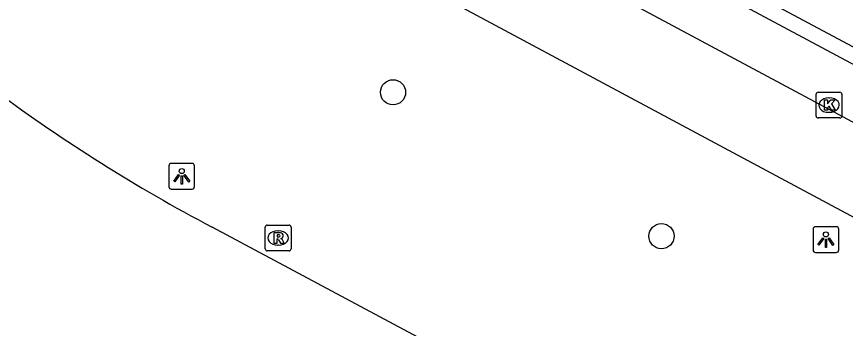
# Model space of a CAD drawing. Extents: x 159489 to 160304, y 383826 to 384530.
# Drawn here: x 159926.6 to 159958.85, y 383914 to 383926.13 of the extents above; entities that cross this region are included whole.
import ezdxf

# ---------------------------------------------------------------- set-up
doc = ezdxf.new("R2010")
doc.units = 0
for name, color, linetype in [('IMGEO_Boom', 7, 'Continuous'), ('IMGEO_Kolk', 7, 'Continuous'), ('IMGEO_Lichtpunt', 7, 'Continuous'), ('IMGEO_Rijbaan_lokaal_gesloten', 7, 'Continuous'), ('IMGEO_Rijbaan_lokaal_open', 7, 'Continuous'), ('IMGEO_Rioolput', 7, 'Continuous')]:
    doc.layers.add(name, color=color, linetype=linetype)

msp = doc.modelspace()

# ---------------------------------------------------------------- linework, layer by layer
at = {"layer": 'IMGEO_Boom'}
for centre in [(159941.248, 383923.185), (159951.692, 383917.593)]:
    msp.add_circle(centre, 0.489, dxfattribs=at)
at = {"layer": 'IMGEO_Kolk'}
for p, q in [((159957.786, 383923.186), (159958.638, 383923.186)), ((159957.711, 383922.26), (159957.711, 383923.112)), ((159958.199, 383922.966), (159958.224, 383922.966)), ((159958.712, 383923.112), (159958.712, 383922.26)), ((159958.638, 383922.186), (159957.786, 383922.186)), ((159958.222, 383922.406), (159958.197, 383922.406))]:
    msp.add_line(p, q, dxfattribs=at)
for points in [[(159957.786, 383923.186), (159958.638, 383923.186)], [(159957.711, 383922.26), (159957.711, 383923.112)], [(159958.032, 383922.886), (159958.155, 383922.886), (159958.155, 383922.735), (159958.285, 383922.886), (159958.449, 383922.886), (159958.303, 383922.735), (159958.456, 383922.486), (159958.304, 383922.486), (159958.219, 383922.65), (159958.155, 383922.583), (159958.155, 383922.486), (159958.032, 383922.486), (159958.032, 383922.886)], [(159958.712, 383923.112), (159958.712, 383922.26)], [(159958.638, 383922.186), (159957.786, 383922.186)]]:
    msp.add_lwpolyline(points, dxfattribs=at)
for centre, start, end in [((159957.788, 383923.11), 91.552, 178.448), ((159957.788, 383923.11), 91.552, 178.448), ((159958.636, 383923.11), 1.552, 88.448), ((159958.636, 383923.11), 1.552, 88.448), ((159957.788, 383922.262), 181.552, 268.448), ((159957.788, 383922.262), 181.552, 268.448), ((159958.636, 383922.262), 271.552, 358.448), ((159958.636, 383922.262), 271.552, 358.448)]:
    msp.add_arc(centre, 0.0765, start, end, dxfattribs=at)
for centre, major_axis, ratio, start_param, end_param in [((159958.198, 383922.686), (-0.387, 0.002), 0.722429, 4.712389, 7.853982), ((159958.223, 383922.686), (-0.39, 0.002), 0.717154, 1.570796, 4.712389)]:
    msp.add_ellipse(centre, major_axis=major_axis, ratio=ratio, start_param=start_param, end_param=end_param, dxfattribs=at)
at = {"layer": 'IMGEO_Lichtpunt'}
for p, q in [((159932.526, 383920.324), (159932.526, 383919.517)), ((159932.526, 383920.324), (159932.526, 383919.517)), ((159933.428, 383920.419), (159932.62, 383920.419)), ((159933.428, 383920.419), (159932.62, 383920.419)), ((159933.522, 383919.517), (159933.522, 383920.324)), ((159933.522, 383919.517), (159933.522, 383920.324)), ((159932.62, 383919.423), (159933.428, 383919.423)), ((159932.62, 383919.423), (159933.428, 383919.423)), ((159957.594, 383917.861), (159957.594, 383917.054)), ((159957.594, 383917.861), (159957.594, 383917.054)), ((159958.496, 383917.956), (159957.688, 383917.956)), ((159958.496, 383917.956), (159957.688, 383917.956)), ((159958.59, 383917.054), (159958.59, 383917.861)), ((159958.59, 383917.054), (159958.59, 383917.861)), ((159957.688, 383916.96), (159958.496, 383916.96)), ((159957.688, 383916.96), (159958.496, 383916.96))]:
    msp.add_line(p, q, dxfattribs=at)
for points in [[(159932.9, 383919.988), (159932.939, 383919.96), (159932.751, 383919.698), (159932.713, 383919.725), (159932.9, 383919.988)], [(159933.002, 383919.94), (159933.049, 383919.94), (159933.049, 383919.618), (159933.002, 383919.618), (159933.002, 383919.94)], [(159933.112, 383919.96), (159933.15, 383919.987), (159933.337, 383919.725), (159933.298, 383919.697), (159933.112, 383919.96)], [(159957.968, 383917.525), (159958.007, 383917.497), (159957.819, 383917.235), (159957.781, 383917.262), (159957.968, 383917.525)], [(159958.07, 383917.477), (159958.117, 383917.477), (159958.117, 383917.155), (159958.07, 383917.155), (159958.07, 383917.477)], [(159958.18, 383917.497), (159958.218, 383917.524), (159958.405, 383917.262), (159958.366, 383917.234), (159958.18, 383917.497)]]:
    msp.add_lwpolyline(points, dxfattribs=at)
for centre in [(159933.025, 383920.122), (159958.093, 383917.659)]:
    msp.add_circle(centre, 0.0994, dxfattribs=at)
for centre, start, end in [((159932.62, 383920.324), 90, 180), ((159932.62, 383920.324), 90, 180), ((159933.428, 383920.324), 0, 90), ((159933.428, 383920.324), 0, 90), ((159932.62, 383919.517), 180, 270), ((159932.62, 383919.517), 180, 270), ((159933.428, 383919.517), 270, 0), ((159933.428, 383919.517), 270, 360), ((159957.688, 383917.861), 90, 180), ((159957.688, 383917.861), 90, 180), ((159958.496, 383917.861), 0, 90), ((159958.496, 383917.861), 0, 90), ((159957.688, 383917.054), 180, 270), ((159957.688, 383917.054), 180, 270), ((159958.496, 383917.054), 270, 0), ((159958.496, 383917.054), 270, 360)]:
    msp.add_arc(centre, 0.0946, start, end, dxfattribs=at)
at = {"layer": 'IMGEO_Rijbaan_lokaal_gesloten'}
for points in [[(159968.691, 383916.912), (159931.196, 383936.985)], [(159927.034, 383935.543), (159967.228, 383914.015)], [(159965.884, 383901.011), (159934.207, 383917.942)]]:
    msp.add_lwpolyline(points, dxfattribs=at)
msp.add_arc((159964.641, 383975.685), 65.272, 233.47092, 242.20804, dxfattribs=at)
at = {"layer": 'IMGEO_Rijbaan_lokaal_open'}
for points in [[(159966.732, 383920.224), (159934.776, 383937.304)], [(159951.639, 383928.969), (159961.234, 383923.845)]]:
    msp.add_lwpolyline(points, dxfattribs=at)
at = {"layer": 'IMGEO_Rioolput'}
for p, q in [((159936.352, 383918.021), (159937.204, 383918.021)), ((159936.277, 383917.095), (159936.277, 383917.947)), ((159936.765, 383917.801), (159936.79, 383917.801)), ((159937.278, 383917.947), (159937.278, 383917.095)), ((159937.204, 383917.021), (159936.352, 383917.021)), ((159936.788, 383917.241), (159936.763, 383917.241))]:
    msp.add_line(p, q, dxfattribs=at)
for points in [[(159936.352, 383918.021), (159937.204, 383918.021)], [(159936.277, 383917.095), (159936.277, 383917.947)], [(159936.866, 383917.719), (159936.614, 383917.721), (159936.614, 383917.321)], [(159937.278, 383917.947), (159937.278, 383917.095)], [(159936.614, 383917.321), (159936.738, 383917.321), (159936.738, 383917.483), (159936.749, 383917.483)], [(159936.792, 383917.64), (159936.738, 383917.64), (159936.738, 383917.559)], [(159936.738, 383917.559), (159936.79, 383917.559)], [(159936.796, 383917.454), (159936.867, 383917.321), (159937.007, 383917.321), (159936.942, 383917.447)], [(159937.204, 383917.021), (159936.352, 383917.021)]]:
    msp.add_lwpolyline(points, dxfattribs=at)
for centre, radius, start, end in [((159936.354, 383917.945), 0.0765, 91.552, 178.448), ((159936.354, 383917.945), 0.0765, 91.552, 178.448), ((159937.202, 383917.945), 0.0765, 1.552, 88.448), ((159937.202, 383917.945), 0.0765, 1.552, 88.448), ((159936.865, 383917.609), 0.109, 350.3612, 89.416), ((159936.748, 383917.43), 0.0533, 26.0293, 88.6989), ((159936.774, 383917.748), 0.19, 274.7715, 282.9687), ((159936.798, 383917.544), 0.0964, 77.0061, 93.1865), ((159936.812, 383917.601), 0.0378, 276.6634, 79.6772), ((159936.863, 383917.609), 0.112, 277.5842, 350.9817), ((159936.847, 383917.394), 0.108, 29.5134, 73.7905), ((159936.354, 383917.097), 0.0765, 181.552, 268.448), ((159936.354, 383917.097), 0.0765, 181.552, 268.448), ((159937.202, 383917.097), 0.0765, 271.552, 358.448), ((159937.202, 383917.097), 0.0765, 271.552, 358.448)]:
    msp.add_arc(centre, radius, start, end, dxfattribs=at)
for centre, major_axis, ratio, start_param, end_param in [((159936.764, 383917.521), (-0.387, 0.002), 0.722429, 4.712389, 7.853982), ((159936.789, 383917.521), (-0.39, 0.002), 0.717154, 1.570796, 4.712389)]:
    msp.add_ellipse(centre, major_axis=major_axis, ratio=ratio, start_param=start_param, end_param=end_param, dxfattribs=at)

doc.saveas('drawing.dxf')
